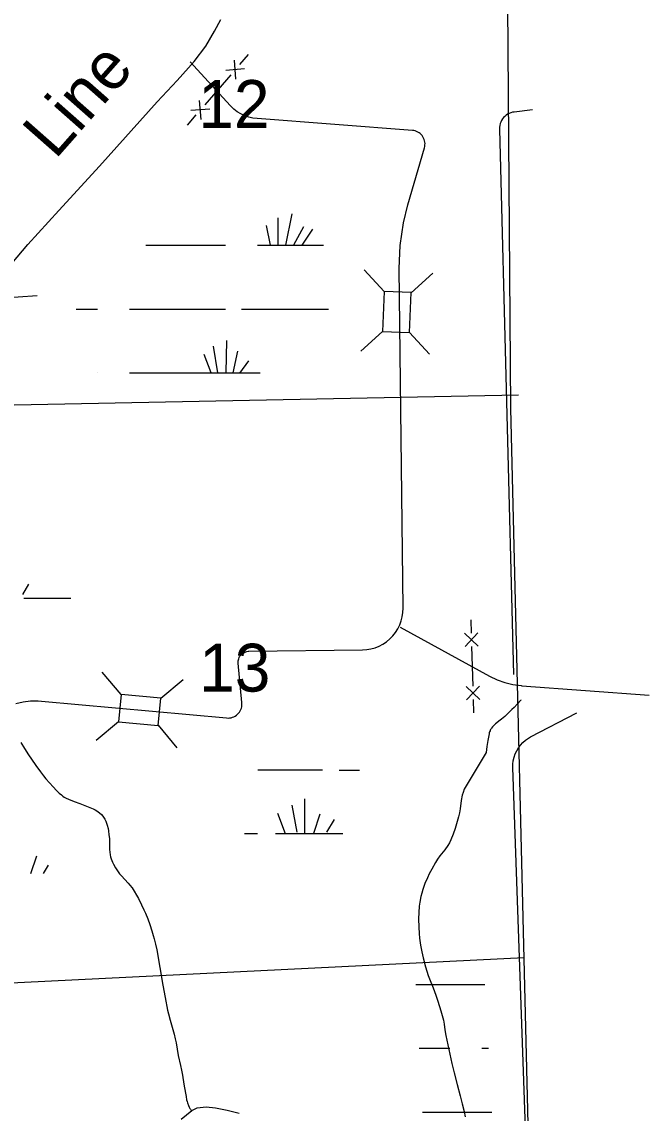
# Model space of a CAD drawing. Extents: x 2480962 to 2688785, y 277103 to 599240.
# Drawn here: x 2609179 to 2615070, y 417658 to 427912 of the extents above; entities that cross this region are included whole.
import ezdxf

# ---------------------------------------------------------------- set-up
doc = ezdxf.new("R2010")
doc.units = 0
for name, color, linetype in [('County Boundary', 7, 'Continuous'), ('Local Roads Improved', 7, 'Continuous'), ('Local Roads Related Text', 7, 'Continuous'), ('Narrow River Creek and Branch and Slough', 7, 'Continuous'), ('Section Lines', 7, 'Continuous'), ('Section Numbers', 7, 'Continuous'), ('Swamps', 7, 'Continuous'), ('Uninventoried Roads and Features', 7, 'Continuous')]:
    doc.layers.add(name, color=color, linetype=linetype)

msp = doc.modelspace()

# ---------------------------------------------------------------- linework, layer by layer
at = {"layer": 'County Boundary'}
msp.add_line((2613767.163, 424277.555), (2613959.997, 416371.239), dxfattribs=at)
msp.add_lwpolyline([(2613683.694, 435673.398), (2613767.163, 424277.555)], dxfattribs=at)
at = {"layer": 'Local Roads Improved'}
msp.add_line((2608963.639, 425315.918), (2609324.781, 425341.376), dxfattribs=at)
msp.add_lwpolyline([(2608732.113, 425224.425), (2609235.674, 425818.28), (2609527.392, 426137.78), (2609909.404, 426554.521), (2610451.166, 427158.794), (2610638.7, 427360.218), (2610798.45, 427540.806), (2610906.108, 427683.192), (2610989.456, 427825.578), (2611048.494, 427933.236)], dxfattribs=at)
at = {"layer": 'Narrow River Creek and Branch and Slough'}
for points in [[(2609169.446, 421142.064), (2609204.924, 421083.599), (2609241.859, 421025.88), (2609269.239, 420984.711), (2609311.359, 420923.855), (2609354.675, 420863.688), (2609382.485, 420827.133), (2609404.097, 420800.433), (2609437.663, 420761.233), (2609472.53, 420722.671), (2609504.776, 420688.902), (2609530.191, 420664.834), (2609550.18, 420648.077), (2609565.794, 420636.486), (2609577.895, 420628.444), (2609596.738, 420617.588), (2609616.49, 420608.374), (2609669.512, 420587.704), (2609722.622, 420567.491), (2609786.403, 420542.284), (2609850.005, 420516.321), (2609868.662, 420507.47), (2609884.338, 420498.296), (2609897.466, 420489.222), (2609908.439, 420480.514), (2609926.332, 420463.628), (2609938.522, 420449.661), (2609946.897, 420438.492), (2609958.107, 420420.686), (2609967.554, 420401.69), (2609975.429, 420381.577), (2609981.039, 420363.908), (2609988.507, 420332.832), (2609992.599, 420309.399), (2609997.215, 420274.058), (2610001.138, 420238.496), (2610002.652, 420219.421), (2610003.191, 420185.885), (2610003.057, 420135.512), (2610004.515, 420110.436), (2610008.188, 420085.523), (2610013.181, 420065.091), (2610018.708, 420047.627), (2610030.649, 420017.889), (2610041.213, 419996.184), (2610059.069, 419964.41), (2610078.625, 419933.352), (2610096.618, 419908.261), (2610113.682, 419887.53), (2610177.279, 419818.918), (2610192.765, 419801.555), (2610214.611, 419774.425), (2610224.669, 419760.163), (2610234.003, 419745.307), (2610255.735, 419707.499), (2610274.043, 419674.113), (2610304.37, 419614.932), (2610325.572, 419569.852), (2610340.547, 419535.615), (2610361.423, 419483.522), (2610380.281, 419430.476), (2610399.526, 419371.83), (2610413.242, 419327.768), (2610422.856, 419294.591), (2610435.784, 419244.483), (2610446.41, 419193.801), (2610474.748, 419027.874), (2610503.074, 418862.003), (2610524.952, 418743.415), (2610548.075, 418625.062), (2610555.701, 418591.208), (2610571.563, 418532.558), (2610597.473, 418445.086), (2610609.532, 418401.142), (2610619.853, 418356.79), (2610627.324, 418317.375), (2610637.364, 418258.02), (2610648.093, 418198.807), (2610668.144, 418106.79), (2610678.17, 418060.777), (2610687.202, 418014.571), (2610701.568, 417930.335), (2610715.565, 417846.033), (2610720.975, 417814.423), (2610726.861, 417782.839), (2610730.284, 417768.324), (2610734.294, 417754.646), (2610743.104, 417730.34), (2610750.783, 417713.388), (2610756.906, 417702.282), (2610761.602, 417695.233), (2610765.141, 417690.825), (2610770.412, 417685.861), (2610775.558, 417683.173)], [(2613538.66, 421047.73), (2613444.376, 420891.228), (2613350.091, 420734.726), (2613341.109, 420718.412), (2613333.84, 420702.655), (2613322.807, 420672.064), (2613315.429, 420644.373), (2613306.024, 420594.465), (2613295.017, 420518.22), (2613288.399, 420480.459), (2613279.493, 420443.544), (2613247.328, 420333.813), (2613229.132, 420279.596), (2613208.042, 420226.242), (2613193.658, 420197.38), (2613179.013, 420173.391), (2613150.222, 420133.329), (2613104.293, 420074.767), (2613082.381, 420044.726), (2613062.58, 420013.284), (2613028.583, 419951.889), (2613004.597, 419905.422), (2612987.685, 419869.993), (2612964.392, 419815.405), (2612953.808, 419787.266), (2612944.016, 419758.441), (2612933.901, 419724.224), (2612926.427, 419694.242), (2612916.249, 419641.686), (2612910.877, 419602.204), (2612906.124, 419542.891), (2612904.929, 419483.491), (2612906.761, 419405.732), (2612910.158, 419347.328), (2612914.107, 419303.527), (2612922.683, 419237.903), (2612928.315, 419205.156), (2612934.936, 419172.468), (2612947.834, 419116.198), (2612969.643, 419033.278), (2612982.019, 418992.309), (2612995.602, 418951.559), (2613012.804, 418905.337), (2613040.224, 418836.781), (2613066.404, 418767.723), (2613086.51, 418709.223), (2613114.524, 418620.849), (2613126.911, 418576.194), (2613137.816, 418531.115), (2613144.392, 418495.692), (2613151.818, 418442.163), (2613160.591, 418388.897), (2613197.757, 418212.167), (2613217.424, 418124.031), (2613238.627, 418036.257), (2613266.167, 417928.37), (2613293.949, 417820.558), (2613313.582, 417747.003), (2613332.632, 417673.262), (2613343.073, 417623.596)], [(2610676.314, 417600.417), (2610775.558, 417683.173), (2610826.463, 417708.091), (2610911.637, 417716.304), (2610997.167, 417707.086), (2611108.636, 417687.128), (2611219.629, 417657.117)]]:
    msp.add_lwpolyline(points, dxfattribs=at)
at = {"layer": 'Section Lines'}
for p, q in [((2608437.812, 424301.726), (2613842.575, 424406.358)), ((2608589.147, 418858.686), (2613895.032, 419120.398))]:
    msp.add_line(p, q, dxfattribs=at)
at = {"layer": 'Swamps'}
for p, q in [((2611581.767, 426071.337), (2611581.771, 425812.774)), ((2611714.672, 426107.585), (2611655.735, 425812.879)), ((2611473.027, 425998.842), (2611510.239, 425812.795)), ((2611823.415, 425986.763), (2611729.409, 425812.175)), ((2611907.991, 425962.599), (2611808.673, 425813.618)), ((2610790.821, 425812.765), (2611090.823, 425812.768)), ((2610190.827, 425212.754), (2610790.83, 425212.761)), ((2610790.83, 425212.761), (2611090.832, 425212.764)), ((2611018.842, 424612.823), (2610979.447, 424866.059)), ((2611097.004, 424612.779), (2611102.731, 424916.495)), ((2610956.52, 424613.745), (2610890.448, 424786.541)), ((2611164.104, 424612.57), (2611206.988, 424818.423)), ((2611226.3, 424612.263), (2611310.078, 424725.965)), ((2610190.836, 424612.75), (2610790.839, 424612.756)), ((2611394.277, 420884.759), (2612003.508, 420884.766)), ((2611713.024, 420550.57), (2611761.357, 420296.841)), ((2611833.847, 420610.983), (2611833.852, 420284.76)), ((2611580.12, 420478.074), (2611652.617, 420284.758)), ((2611978.837, 420465.996), (2611918.428, 420284.76)), ((2612111.744, 420417.668), (2612039.252, 420296.844)), ((2611562.534, 420284.757), (2612162.537, 420284.763))]:
    msp.add_line(p, q, dxfattribs=at)
for points in [[(2610342.457, 425812.76), (2610790.821, 425812.765)], [(2611390.824, 425812.771), (2612013.193, 425812.778)], [(2609690.398, 425212.749), (2609890.826, 425212.751)], [(2611240.832, 425212.766), (2612059.968, 425212.774)], [(2609888.287, 424612.747), (2609890.834, 424612.747)], [(2610790.839, 424612.756), (2611418.293, 424612.763)], [(2609243.232, 422629.44), (2609185.224, 422532.755)], [(2609198.023, 422496.534), (2609294.025, 422496.535)], [(2609294.025, 422496.535), (2609639.2, 422496.538)], [(2613865.3, 421541.569), (2613865.214, 421541.418), (2613865.141, 421541.271), (2613865.079, 421541.13), (2613864.977, 421540.859), (2613864.661, 421539.888), (2613864.569, 421539.652), (2613864.492, 421539.48), (2613864.428, 421539.354), (2613864.32, 421539.172), (2613864.195, 421538.999), (2613846.827, 421518.18), (2613831.05, 421500.589), (2613802.416, 421470.911), (2613780.331, 421449.31), (2613713.118, 421385.558), (2613697.782, 421371.735), (2613683.837, 421360.34), (2613658.866, 421341.102), (2613640.197, 421326.506), (2613626.526, 421315.038), (2613616.585, 421305.966), (2613609.359, 421298.821), (2613598.968, 421287.443), (2613589.213, 421275.13), (2613584.814, 421268.679), (2613581.144, 421262.481), (2613578.071, 421256.549), (2613575.489, 421250.891), (2613571.345, 421240.057), (2613568.368, 421230.371), (2613566.178, 421221.766), (2613563.067, 421206.495), (2613555.954, 421160.213), (2613546.593, 421104.059), (2613542.304, 421075.944), (2613538.66, 421047.73)], [(2612159.365, 420882.149), (2612348.383, 420882.151)], [(2611268.67, 420284.754), (2611393.389, 420284.755)], [(2612162.537, 420284.763), (2612194.299, 420284.763)], [(2609316.885, 420072.298), (2609262.09, 419907.903)], [(2609428.052, 419987.738), (2609380.595, 419908.639)], [(2612878.786, 418868.319), (2613528.272, 418868.326)], [(2612909.769, 418268.315), (2613198.372, 418268.318)], [(2613498.374, 418268.321), (2613559.86, 418268.322)], [(2612940.751, 417668.311), (2613591.449, 417668.318)]]:
    msp.add_lwpolyline(points, dxfattribs=at)
at = {"layer": 'Uninventoried Roads and Features'}
for p, q in [((2611304.616, 427604.269), (2611222.9, 427509.678)), ((2611135.715, 427125.066), (2610758.62, 427536.281)), ((2611188.478, 427374.229), (2611175.604, 427550.537)), ((2611141.183, 427415.088), (2610896.033, 427131.316)), ((2611270.195, 427468.82), (2611093.888, 427455.946)), ((2610943.328, 427090.457), (2610767.02, 427077.584)), ((2610861.611, 426995.867), (2610848.737, 427172.174)), ((2613975.8, 427085.593), (2613801.695, 427064.769)), ((2610814.316, 427036.725), (2610732.599, 426942.135)), ((2612847.296, 426891.541), (2611388.204, 427002.401)), ((2613663.36, 426904.77), (2613796.329, 421778.979)), ((2612804.749, 426192.971), (2612960.093, 426728.918)), ((2612580.572, 425378.292), (2612394.65, 425580.859)), ((2612759.062, 422402.234), (2612723.252, 425594.981)), ((2612834.939, 425366.051), (2613037.506, 425551.973)), ((2612580.572, 425378.292), (2612564.521, 425003.636)), ((2612836.337, 425367.334), (2612580.572, 425378.292)), ((2612820.286, 424992.678), (2612836.337, 425367.334)), ((2612564.521, 425003.636), (2612361.954, 424817.713)), ((2612564.521, 425003.636), (2612820.286, 424992.678)), ((2612820.286, 424992.678), (2613006.209, 424790.112)), ((2613396.591, 422293.629), (2613399.832, 422168.671)), ((2612732.352, 422223.167), (2613570.57, 421764.055)), ((2613465.553, 422045.333), (2613337.353, 422167.05)), ((2613462.311, 422170.291), (2613340.595, 422042.092)), ((2611311.53, 421997.822), (2612376.949, 422011.001)), ((2613403.074, 422043.712), (2613412.798, 421668.838)), ((2611245.914, 421515.233), (2611210.869, 421885.81)), ((2610110.762, 421590.324), (2609934.885, 421801.672)), ((2610484.2, 421556.117), (2610695.547, 421731.995)), ((2613478.519, 421545.5), (2613350.319, 421667.217)), ((2613475.278, 421670.459), (2613353.561, 421542.259)), ((2613874.007, 421674.287), (2615069.716, 421585.43)), ((2610110.762, 421590.324), (2610087.41, 421335.391)), ((2610484.2, 421556.117), (2610110.762, 421590.324)), ((2610460.848, 421301.184), (2610484.2, 421556.117)), ((2609364.837, 421530.117), (2611102.085, 421370.981)), ((2613416.04, 421543.88), (2613419.282, 421418.921)), ((2613956.619, 421192.478), (2614389.332, 421420.164)), ((2610087.411, 421335.391), (2609876.063, 421159.513)), ((2610087.41, 421335.391), (2610460.848, 421301.184)), ((2610459.634, 421302.643), (2610635.511, 421091.295)), ((2613923.196, 417092.564), (2613789.543, 420904.485))]:
    msp.add_line(p, q, dxfattribs=at)
for points in [[(2611388.204, 427002.401), (2611348.564, 427007.511), (2611309.677, 427016.735), (2611271.967, 427029.974), (2611235.847, 427047.083), (2611201.713, 427067.873), (2611169.939, 427092.117), (2611140.875, 427119.55), (2611135.715, 427125.066)], [(2613801.695, 427064.769), (2613785.498, 427061.966), (2613769.683, 427057.485), (2613754.424, 427051.374), (2613739.886, 427043.703), (2613726.23, 427034.554), (2613713.605, 427024.028), (2613702.15, 427012.24), (2613691.99, 426999.318), (2613683.236, 426985.406), (2613675.984, 426970.655), (2613670.313, 426955.226), (2613666.287, 426939.29), (2613663.949, 426923.019), (2613663.323, 426906.593), (2613663.36, 426904.77)], [(2612960.093, 426728.918), (2612963.132, 426741.912), (2612964.796, 426755.154), (2612965.068, 426768.496), (2612963.942, 426781.794), (2612961.433, 426794.901), (2612957.568, 426807.675), (2612952.389, 426819.974), (2612945.952, 426831.664), (2612938.329, 426842.618), (2612929.603, 426852.715), (2612919.869, 426861.844), (2612909.234, 426869.906), (2612897.815, 426876.813), (2612885.735, 426882.487), (2612873.13, 426886.867), (2612860.135, 426889.907), (2612847.296, 426891.541)], [(2612723.252, 425594.981), (2612732.143, 425810.93), (2612763.557, 426024.766), (2612804.749, 426192.971)], [(2612376.949, 422011.001), (2612417.364, 422013.62), (2612457.285, 422020.45), (2612496.272, 422031.415), (2612533.9, 422046.396), (2612569.756, 422065.227), (2612603.446, 422087.704), (2612634.603, 422113.579), (2612662.884, 422142.569), (2612687.981, 422174.356), (2612709.616, 422208.593), (2612727.555, 422244.904), (2612741.6, 422282.891), (2612751.598, 422322.138), (2612757.437, 422362.214), (2612759.062, 422402.234)], [(2611210.869, 421885.81), (2611210.42, 421896.517), (2611211.093, 421907.212), (2611212.88, 421917.779), (2611215.76, 421928.101), (2611219.705, 421938.065), (2611224.67, 421947.562), (2611230.6, 421956.488), (2611237.431, 421964.745), (2611245.087, 421972.245), (2611253.486, 421978.901), (2611262.534, 421984.644), (2611272.133, 421989.409), (2611282.177, 421993.145), (2611292.557, 421995.81), (2611303.158, 421997.376), (2611311.53, 421997.822)], [(2613570.57, 421764.055), (2613641.008, 421730.141), (2613714.604, 421703.775), (2613790.554, 421685.245), (2613868.023, 421674.756), (2613874.007, 421674.287)], [(2609121.51, 421508.227), (2609190.826, 421523.613), (2609261.371, 421531.67), (2609332.371, 421532.307), (2609364.837, 421530.117)], [(2611102.085, 421370.981), (2611115.927, 421370.441), (2611129.75, 421371.35), (2611143.402, 421373.7), (2611156.734, 421377.464), (2611169.599, 421382.602), (2611181.857, 421389.055), (2611193.373, 421396.754), (2611204.021, 421405.615), (2611213.684, 421415.541), (2611222.257, 421426.422), (2611229.646, 421438.14), (2611235.77, 421450.566), (2611240.56, 421463.564), (2611243.966, 421476.991), (2611245.95, 421490.701), (2611246.49, 421504.544), (2611245.914, 421515.233)], [(2613789.543, 420904.485), (2613790.11, 420937.247), (2613794.098, 420969.769), (2613801.465, 421001.696), (2613812.128, 421032.679), (2613825.971, 421062.376), (2613842.844, 421090.464), (2613862.558, 421116.635), (2613884.901, 421140.601), (2613909.627, 421162.102), (2613936.465, 421180.899), (2613956.619, 421192.478)]]:
    msp.add_lwpolyline(points, dxfattribs=at)

# ---------------------------------------------------------------- texts
at = {"layer": 'Local Roads Related Text'}
msp.add_text('Line', height=450, rotation=48.5976472, dxfattribs=at).set_placement((2609492.592, 426611.23))
at = {"layer": 'Section Numbers'}
for s, rotation, p in [('12', 0.0285611, (2610836.272, 426914.649)), ('13', 0.0285333, (2610843.669, 421618.539))]:
    msp.add_text(s, height=450, rotation=rotation, dxfattribs=at).set_placement(p)

doc.saveas('drawing.dxf')
